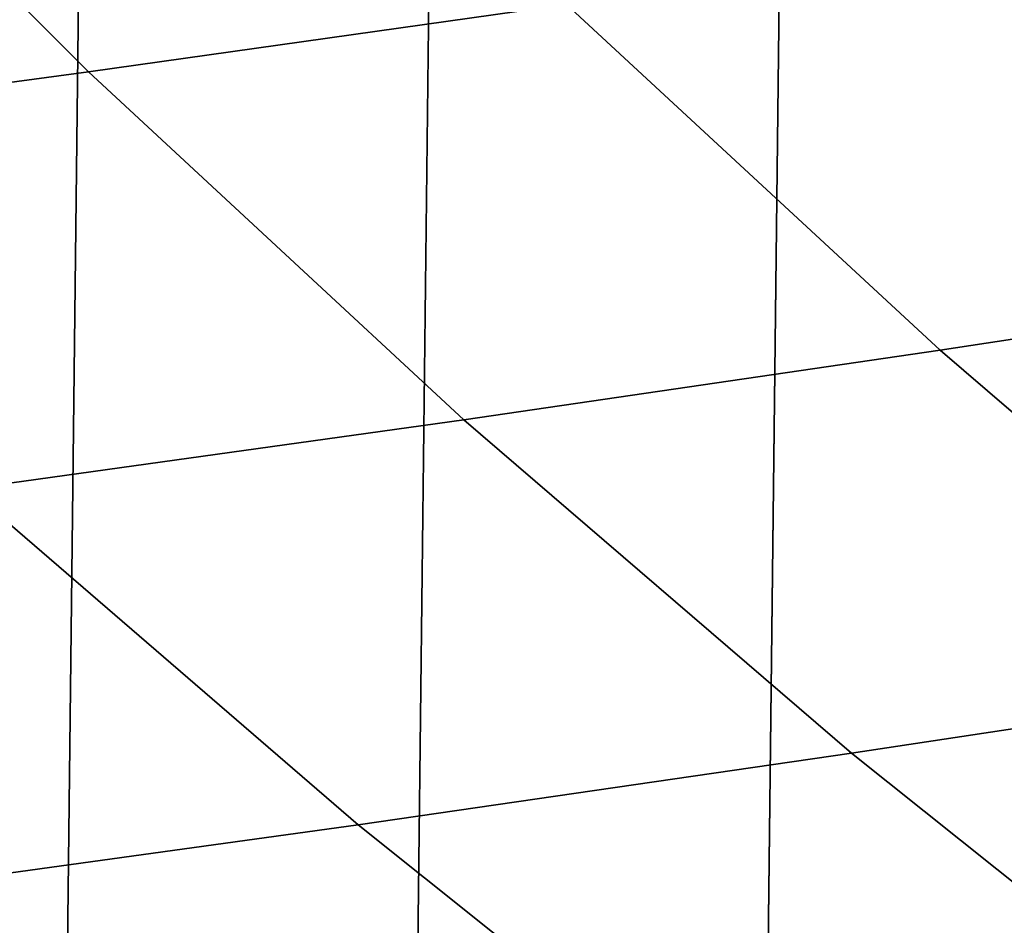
# Model space of a CAD drawing. Header units: metres. Extents: x -240 to 45, y -77 to 27.
# Tile 841 of 1056: x -2.67 to -0.93, y -19.38 to -17.79. Entities that reach past the tile are written whole.
import ezdxf

# ---------------------------------------------------------------- set-up
doc = ezdxf.new("R2010")
doc.units = ezdxf.units.M
doc.layers.add('solid_102011X2', color=7, linetype='CONTINUOUS')

msp = doc.modelspace()

# ---------------------------------------------------------------- linework, layer by layer
at = {"layer": 'solid_102011X2'}
for points in [[(-0.195035, 26.807165), (-0.815695, -26.79998), (-1.435043, -26.778946), (-0.815657, 26.799982)], [(-2.052041, -26.744244), (-1.435043, 26.778946), (-0.815657, 26.799982), (-1.435043, -26.778946)], [(-2.668721, -26.695908), (-2.052287, 26.744225), (-1.435043, 26.778946), (-2.052041, -26.744244)], [(-3.285267, -26.633957), (-2.669186, 26.695864), (-2.052287, 26.744225), (-2.668721, -26.695908)], [(-1.705207, -17.758486, 70.0905), (-2.340667, -17.125633, 70.201912), (-3.186199, -17.23967, 66.136192), (-2.547632, -17.876757, 66.01857)], [(-2.547632, -17.876757, 66.01857), (-3.186199, -17.23967, 66.136192), (-4.064862, -17.353258, 62.086403), (-3.423336, -17.994572, 61.962246)], [(-0.240154, -18.244108, 74.067307), (-0.89489, -17.639637, 74.176559), (-1.705207, -17.758486, 70.0905), (-1.047108, -18.367046, 69.975121)], [(-1.047108, -18.367046, 69.975121), (-1.705207, -17.758486, 70.0905), (-2.547632, -17.876757, 66.01857), (-1.886318, -18.489397, 65.896759)], [(-1.886318, -18.489397, 65.896759), (-2.547632, -17.876757, 66.01857), (-3.423336, -17.994572, 61.962246), (-2.758961, -18.611286, 61.833668)], [(0.436187, -18.823652, 73.954453), (-0.240154, -18.244108, 74.067307), (-1.047108, -18.367046, 69.975121), (-0.367294, -18.950514, 69.855934)], [(-0.367294, -18.950514, 69.855934), (-1.047108, -18.367046, 69.975121), (-1.886318, -18.489397, 65.896759), (-1.203182, -19.076778, 65.770927)], [(-1.203182, -19.076778, 65.770927), (-1.886318, -18.489397, 65.896759), (-2.758961, -18.611286, 61.833668), (-2.072664, -19.202581, 61.700844)], [(-2.072664, -19.202581, 61.700844), (-2.758961, -18.611286, 61.833668), (-3.667711, -18.732841, 57.779736), (-2.978355, -19.328053, 57.639858)], [(0.333291, -19.508104, 69.733101), (-0.367294, -18.950514, 69.855934), (-1.203182, -19.076778, 65.770927), (-0.499171, -19.638113, 65.641258)], [(-0.499171, -19.638113, 65.641258), (-1.203182, -19.076778, 65.770927), (-2.072664, -19.202581, 61.700844), (-1.365391, -19.767656, 61.563965)], [(-1.365391, -19.767656, 61.563965), (-2.072664, -19.202581, 61.700844), (-2.978355, -19.328053, 57.639858), (-2.267923, -19.896872, 57.495701)], [(-2.267923, -19.896872, 57.495701), (-2.978355, -19.328053, 57.639858), (-3.921742, -19.453348, 53.579094), (-3.208163, -20.025919, 53.428005)]]:
    msp.add_3dface(points, dxfattribs=at)

doc.saveas('drawing.dxf')
